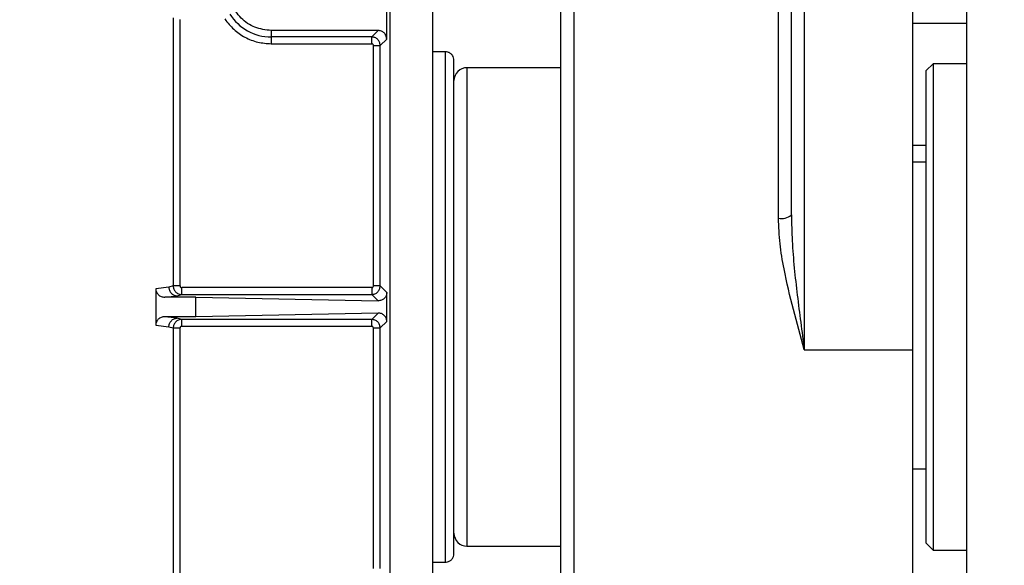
# Model space of a CAD drawing. Header units: inches. Extents: x 170 to 312, y 215 to 248.
# Tile 324 of 557: x 225.998 to 226.283, y 244.107 to 244.265. Entities that reach past the tile are written whole.
import ezdxf

# ---------------------------------------------------------------- set-up
doc = ezdxf.new("R2010")
doc.units = ezdxf.units.IN
doc.header["$LTSCALE"] = 0.25
doc.header["$MEASUREMENT"] = 0
doc.layers.add('ANNOTATIONS', color=1, linetype='Continuous')
doc.layers.add('STANDARD MOTOR LH', color=7, linetype='Continuous')
doc.styles.add('ARIAL', font='arial.ttf', dxfattribs={"height": 0.09375})
doc.dimstyles.new('STANDARD$0', dxfattribs={"dimtxt": 0.09375, "dimasz": 0.09375, "dimexe": 0.03125, "dimexo": 0.046875, "dimgap": 0.09, "dimtad": 0, "dimtih": 1, "dimtoh": 1, "dimdec": 4, "dimzin": 0, "dimdsep": 46, "dimtxsty": 'ARIAL', "dimcen": 0.09, "dimadec": 0, "dimazin": 0, "dimtfac": 1, "dimtdec": 4, "dimtofl": 0, "dimtmove": 0, "dimatfit": 1, "dimfxl": 1, "dimtolj": 1, "dimtzin": 0, "dimarcsym": 0})

# ---------------------------------------------------------------- blocks, each defined once
blk = doc.blocks.new('*D62')
at = {"layer": 'ANNOTATIONS', "color": 0, "lineweight": -2, "transparency": 16777216}
for p, q in [((225.5644657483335, 244.6685519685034), (225.5644657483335, 245.2761724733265)), ((226.7651530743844, 243.2752990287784), (226.7651530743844, 245.2761724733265)), ((225.6582157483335, 245.2449224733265), (225.9837133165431, 245.2449224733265)), ((226.6714030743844, 245.2449224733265), (226.3459055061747, 245.2449224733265))]:
    blk.add_line(p, q, dxfattribs=at)
at = {"layer": 'ANNOTATIONS', "color": 0, "transparency": 16777216}
for points in [[(225.6582157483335, 245.2605474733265), (225.6582157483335, 245.2292974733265), (225.5644657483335, 245.2449224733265)], [(226.6714030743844, 245.2605474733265), (226.6714030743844, 245.2292974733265), (226.7651530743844, 245.2449224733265)]]:
    blk.add_solid(points, dxfattribs=at)
at = {"layer": 'defpoints', "color": 0, "transparency": 16777216}
for p in [(225.5644657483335, 245.2449224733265), (225.5644657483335, 244.6216769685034), (226.7651530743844, 243.2284240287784)]:
    blk.add_point(p, dxfattribs=at)
at = {"layer": 'ANNOTATIONS', "color": 0, "transparency": 16777216, "insert": (226.1648094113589, 245.2449224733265), "char_height": 0.09375, "attachment_point": 5, "style": 'ARIAL'}
blk.add_mtext('\\A1;20"', dxfattribs=at)
blk = doc.blocks.new('*D63')
at = {"layer": 'ANNOTATIONS', "color": 0, "lineweight": -2, "transparency": 16777216}
for p, q in [((225.7026530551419, 244.2732890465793), (225.7026530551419, 244.8424586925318)), ((226.7651530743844, 243.2752990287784), (226.7651530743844, 244.8424586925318)), ((225.7964030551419, 244.8112086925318), (225.9487930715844, 244.8112086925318)), ((226.6714030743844, 244.8112086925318), (226.5190130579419, 244.8112086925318))]:
    blk.add_line(p, q, dxfattribs=at)
at = {"layer": 'ANNOTATIONS', "color": 0, "transparency": 16777216}
for points in [[(225.7964030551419, 244.8268336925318), (225.7964030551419, 244.7955836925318), (225.7026530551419, 244.8112086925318)], [(226.6714030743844, 244.8268336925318), (226.6714030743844, 244.7955836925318), (226.7651530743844, 244.8112086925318)]]:
    blk.add_solid(points, dxfattribs=at)
at = {"layer": 'defpoints', "color": 0, "transparency": 16777216}
for p in [(226.7651530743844, 244.8112086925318), (225.7026530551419, 244.2264140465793), (226.7651530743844, 243.2284240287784)]:
    blk.add_point(p, dxfattribs=at)
at = {"layer": 'ANNOTATIONS', "color": 0, "transparency": 16777216, "insert": (226.2339030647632, 244.8112086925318), "char_height": 0.09375, "attachment_point": 5, "style": 'ARIAL'}
blk.add_mtext('\\A1;17 3/8"', dxfattribs=at)

msp = doc.modelspace()

# ---------------------------------------------------------------- linework, layer by layer
at = {"layer": 'STANDARD MOTOR LH'}
for p, q in [((226.2725904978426, 243.3846744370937), (226.2725904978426, 244.6659243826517)), ((226.2569655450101, 243.7909240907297), (226.2569655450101, 244.5721743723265)), ((226.1180015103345, 243.8788919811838), (226.1180015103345, 244.3907028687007)), ((226.2255592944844, 244.3667219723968), (226.2255592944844, 244.1691666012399)), ((226.2218093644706, 244.2081530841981), (226.2218093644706, 244.3629714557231)), ((226.1588405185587, 244.282018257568), (226.1588405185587, 244.0810802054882)), ((226.2180592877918, 244.2071956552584), (226.2180592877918, 244.282018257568)), ((226.1550905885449, 244.0848307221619), (226.1550905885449, 244.2782677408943)), ((226.1046671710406, 244.2590604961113), (226.1046671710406, 244.2676714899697)), ((226.1056983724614, 244.096055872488), (226.1056983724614, 244.2670425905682)), ((226.0428808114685, 244.2652315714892), (226.0428808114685, 244.1876328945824)), ((226.0448472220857, 244.1876328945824), (226.0448530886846, 244.2647041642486)), ((226.2725904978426, 244.2635807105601), (226.2569655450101, 244.2635807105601)), ((226.1022080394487, 244.2615197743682), (226.0712494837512, 244.2615197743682)), ((226.0712494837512, 244.2615197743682), (226.0712494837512, 244.2576853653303)), ((226.1003410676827, 244.2596524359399), (226.1022080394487, 244.2615197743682)), ((226.1003410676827, 244.2596524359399), (226.0712494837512, 244.2596524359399)), ((226.0712494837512, 244.2576853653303), (226.1003410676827, 244.2576853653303)), ((226.1028001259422, 244.2571937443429), (226.1046671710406, 244.2590604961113)), ((226.1008329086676, 244.2571937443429), (226.1028001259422, 244.2571937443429)), ((226.1008329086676, 244.1876328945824), (226.1008329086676, 244.2571937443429)), ((226.1028001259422, 244.1876328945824), (226.1028001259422, 244.2571937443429)), ((226.1216924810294, 244.2553680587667), (226.1180015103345, 244.2553680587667)), ((226.1216924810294, 244.1077304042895), (226.1216924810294, 244.2553680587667)), ((226.2628092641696, 244.251861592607), (226.2608718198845, 244.2499244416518)), ((226.2725904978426, 244.251861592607), (226.2628092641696, 244.251861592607)), ((226.2628092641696, 244.251861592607), (226.2628092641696, 244.1112368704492)), ((226.1550905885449, 244.250768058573), (226.1279030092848, 244.250768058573)), ((226.1279030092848, 244.250768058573), (226.1279030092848, 244.1123304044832)), ((226.2608718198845, 244.1131740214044), (226.2608718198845, 244.2499244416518)), ((226.2569655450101, 244.2283881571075), (226.2608718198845, 244.2283881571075)), ((226.2608718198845, 244.2234209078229), (226.2569655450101, 244.2234209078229)), ((226.0416242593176, 244.1872627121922), (226.037825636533, 244.1868103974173)), ((226.037825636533, 244.1868103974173), (226.037825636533, 244.1762880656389)), ((226.0428808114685, 244.1876328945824), (226.0416242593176, 244.1872627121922)), ((226.0448472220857, 244.1876328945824), (226.0428808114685, 244.1876328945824)), ((226.0453391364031, 244.1851736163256), (226.0453391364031, 244.187141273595)), ((226.1003410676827, 244.187141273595), (226.0453391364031, 244.187141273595)), ((226.1003410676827, 244.187141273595), (226.1003410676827, 244.1851736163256)), ((226.1028001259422, 244.1876328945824), (226.1008329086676, 244.1876328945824)), ((226.1047069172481, 244.1857262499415), (226.1028001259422, 244.1876328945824)), ((226.0404459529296, 244.1843810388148), (226.0440365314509, 244.1848034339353)), ((226.0494592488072, 244.1843810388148), (226.0404459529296, 244.1843810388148)), ((226.0440365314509, 244.1848034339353), (226.0453391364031, 244.1851736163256)), ((226.0453391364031, 244.1851736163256), (226.1003410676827, 244.1851736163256)), ((226.0494592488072, 244.1787174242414), (226.0494592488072, 244.1843810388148)), ((226.0494592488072, 244.1843810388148), (226.1021971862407, 244.1833174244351)), ((226.1021971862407, 244.1833174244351), (226.1003410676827, 244.1851736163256)), ((226.1047069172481, 244.1773722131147), (226.1047069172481, 244.1857262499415)), ((226.0440365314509, 244.1782950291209), (226.0404459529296, 244.1787174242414)), ((226.0494592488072, 244.1787174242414), (226.0404459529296, 244.1787174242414)), ((226.0453391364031, 244.1779248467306), (226.0440365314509, 244.1782950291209)), ((226.1003410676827, 244.1779248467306), (226.0453391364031, 244.1779248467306)), ((226.0453391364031, 244.1759571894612), (226.0453391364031, 244.1779248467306)), ((226.1021971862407, 244.1797810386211), (226.0494592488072, 244.1787174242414)), ((226.1003410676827, 244.1779248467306), (226.1021971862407, 244.1797810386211)), ((226.037825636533, 244.1762880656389), (226.0416242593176, 244.175835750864)), ((226.0416242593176, 244.175835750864), (226.0428808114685, 244.1754655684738)), ((226.0428808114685, 244.1754655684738), (226.0428808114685, 244.097866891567)), ((226.0428808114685, 244.1754655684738), (226.0448472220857, 244.1754655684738)), ((226.0448530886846, 244.0983942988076), (226.0448472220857, 244.1754655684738)), ((226.0453391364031, 244.1759571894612), (226.1003410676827, 244.1759571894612)), ((226.1008329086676, 244.1754655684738), (226.1028001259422, 244.1754655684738)), ((226.1008329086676, 244.1059047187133), (226.1008329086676, 244.1754655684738)), ((226.1028001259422, 244.1754655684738), (226.1047069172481, 244.1773722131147)), ((226.1028001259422, 244.1059047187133), (226.1028001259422, 244.1754655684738)), ((226.2255592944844, 244.1691666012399), (226.2569655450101, 244.1691666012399)), ((226.2569655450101, 244.1346745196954), (226.2608718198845, 244.1346745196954)), ((226.1279030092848, 244.1123304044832), (226.1550905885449, 244.1123304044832)), ((226.2608718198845, 244.1131740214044), (226.2628092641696, 244.1112368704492)), ((226.2628092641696, 244.1112368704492), (226.2725904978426, 244.1112368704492)), ((226.1180015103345, 244.1077304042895), (226.1216924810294, 244.1077304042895))]:
    msp.add_line(p, q, dxfattribs=at)
for centre, radius, start, end in [((226.0712495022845, 244.2738228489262), 0.0141701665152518, 212.1655892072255, 270.0000000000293), ((226.1279030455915, 244.2470179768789), 0.00375000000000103, 90, 180), ((226.2189346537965, 244.2115899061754), 0.004480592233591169, 258.733756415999, 309.9106093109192), ((226.1279030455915, 244.1160804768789), 0.00375000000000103, 180, 270)]:
    msp.add_arc(centre, radius, start, end, dxfattribs=at)
for points, knots in [([(226.0712494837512, 244.2615197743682), (226.0696373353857, 244.2617046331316), (226.0664129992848, 244.2620743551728), (226.0623461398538, 244.2649194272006), (226.0595012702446, 244.2689862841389), (226.0591313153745, 244.2722105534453), (226.0589463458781, 244.2738226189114)], [0, 0, 0, 0, 0.2499976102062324, 0.5000013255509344, 0.7500113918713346, 1, 1, 1, 1]), ([(226.0578360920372, 244.2648508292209), (226.0586478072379, 244.2638052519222), (226.0602712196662, 244.261714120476), (226.0635788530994, 244.259463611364), (226.067288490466, 244.2579659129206), (226.0699291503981, 244.2577788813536), (226.0712494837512, 244.2576853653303)], [0, 0, 0, 0, 0.2500039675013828, 0.5000023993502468, 0.7500005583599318, 1, 1, 1, 1]), ([(226.1046671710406, 244.2590604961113), (226.104630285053, 244.2593829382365), (226.1045565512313, 244.2600274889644), (226.1039874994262, 244.2608400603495), (226.1031749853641, 244.2614090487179), (226.1025303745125, 244.2614828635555), (226.1022080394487, 244.2615197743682)], [0, 0, 0, 0, 0.2501136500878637, 0.4999685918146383, 0.7499613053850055, 1, 1, 1, 1]), ([(226.1028001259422, 244.2571937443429), (226.1027628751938, 244.2575155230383), (226.1026883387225, 244.2581593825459), (226.1021201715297, 244.258972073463), (226.1013074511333, 244.2595409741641), (226.1006632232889, 244.2596152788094), (226.1003410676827, 244.2596524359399)], [0, 0, 0, 0, 0.2498263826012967, 0.4998873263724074, 0.7499113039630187, 1, 1, 1, 1]), ([(226.1003410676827, 244.2576853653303), (226.1003410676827, 244.2579375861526), (226.1003410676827, 244.258442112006), (226.1003410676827, 244.2590835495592), (226.1003410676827, 244.2595409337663), (226.1003410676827, 244.2596152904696), (226.1003410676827, 244.2596524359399)], [0, 0, 0, 0, 0.2500259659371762, 0.5001354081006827, 0.7502887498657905, 1, 1, 1, 1]), ([(226.1008329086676, 244.2571937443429), (226.1008258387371, 244.2572585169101), (226.1008117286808, 244.2573877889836), (226.1006968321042, 244.2575488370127), (226.100535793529, 244.2576647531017), (226.1004063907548, 244.2576784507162), (226.1003410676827, 244.2576853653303)], [0, 0, 0, 0, 0.2505282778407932, 0.5000004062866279, 0.7475980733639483, 1, 1, 1, 1]), ([(226.124153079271, 244.2529076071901), (226.1241329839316, 244.2531453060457), (226.1240912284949, 244.2536392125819), (226.1237465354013, 244.2543325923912), (226.1231747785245, 244.2549307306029), (226.1224034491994, 244.2553307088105), (226.1218223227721, 244.2553532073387), (226.1215447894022, 244.2553639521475)], [0, 0, 0, 0, 0.1779532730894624, 0.3697631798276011, 0.5671463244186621, 0.7932784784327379, 1, 1, 1, 1]), ([(226.124153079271, 244.1101908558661), (226.124153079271, 244.1104563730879), (226.124153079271, 244.1109874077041), (226.124153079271, 244.1152307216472), (226.124153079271, 244.1218255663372), (226.124153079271, 244.1307685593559), (226.124153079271, 244.1416480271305), (226.124153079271, 244.1540656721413), (226.124153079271, 244.1675379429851), (226.124153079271, 244.1815492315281), (226.124153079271, 244.195560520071), (226.124153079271, 244.2090327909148), (226.124153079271, 244.2214504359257), (226.124153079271, 244.2323299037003), (226.124153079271, 244.241272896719), (226.124153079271, 244.247867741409), (226.124153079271, 244.2521110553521), (226.124153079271, 244.2526420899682), (226.124153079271, 244.2529076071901)], [0, 0, 0, 0, 0.06250048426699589, 0.1250010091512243, 0.1874981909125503, 0.2499981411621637, 0.3124997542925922, 0.374999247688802, 0.4374997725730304, 0.5000000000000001, 0.5625002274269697, 0.6250007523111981, 0.6875002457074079, 0.7500018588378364, 0.8125018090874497, 0.8749989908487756, 0.937499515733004, 1, 1, 1, 1]), ([(226.2255592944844, 244.1691666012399), (226.2255503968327, 244.1691982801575), (226.2244719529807, 244.173037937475), (226.2223071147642, 244.1808015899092), (226.2198973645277, 244.1910365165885), (226.2183773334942, 244.1998847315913), (226.2181657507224, 244.2047483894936), (226.2180592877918, 244.2071956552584)], [0, 0, 0, 0, 0.002538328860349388, 0.3076592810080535, 0.617001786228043, 0.807285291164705, 1, 1, 1, 1]), ([(226.2218093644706, 244.2081530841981), (226.2218666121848, 244.2056558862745), (226.2220440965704, 244.1979138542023), (226.2234625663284, 244.1849030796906), (226.2248449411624, 244.1744463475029), (226.2255547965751, 244.1691998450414), (226.2255592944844, 244.1691666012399)], [0, 0, 0, 0, 0.1911714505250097, 0.5926865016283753, 0.9974191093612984, 1, 1, 1, 1]), ([(226.037825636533, 244.1868103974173), (226.0378346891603, 244.1866558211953), (226.037852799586, 244.1863465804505), (226.0380491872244, 244.1857443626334), (226.0385241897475, 244.1850668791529), (226.0393982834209, 244.1844942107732), (226.040091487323, 244.1844193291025), (226.0404459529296, 244.1843810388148)], [0, 0, 0, 0, 0.1172287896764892, 0.2345245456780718, 0.4764513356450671, 0.7322865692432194, 1, 1, 1, 1]), ([(226.0416241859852, 244.1872627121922), (226.0416581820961, 244.1869548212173), (226.0417104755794, 244.1864812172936), (226.0420123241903, 244.18591082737), (226.0423234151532, 244.1855176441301), (226.0427088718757, 244.1851998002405), (226.0432689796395, 244.1848916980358), (226.0437340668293, 244.1848382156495), (226.0440365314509, 244.1848034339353)], [0, 0, 0, 0, 0.2393548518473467, 0.36818031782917, 0.4997576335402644, 0.6313412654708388, 0.7602466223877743, 0.9999999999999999, 0.9999999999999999, 0.9999999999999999, 0.9999999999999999]), ([(226.0428808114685, 244.1876328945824), (226.0429159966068, 244.1873208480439), (226.042987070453, 244.1866905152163), (226.0435378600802, 244.1858724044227), (226.0442144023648, 244.1854078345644), (226.0448417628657, 244.1852034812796), (226.0451728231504, 244.1851836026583), (226.0453391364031, 244.1851736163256)], [0, 0, 0, 0, 0.242402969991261, 0.4896530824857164, 0.741751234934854, 0.8702647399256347, 1, 1, 1, 1]), ([(226.0448472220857, 244.1876328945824), (226.044854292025, 244.1875681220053), (226.0448684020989, 244.1874388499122), (226.0449832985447, 244.1872778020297), (226.0451443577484, 244.1871618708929), (226.0452737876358, 244.1871481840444), (226.0453391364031, 244.187141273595)], [0, 0, 0, 0, 0.2505048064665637, 0.4999535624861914, 0.7475280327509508, 0.9999999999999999, 0.9999999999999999, 0.9999999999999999, 0.9999999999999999]), ([(226.1003410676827, 244.1851736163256), (226.1006630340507, 244.1852107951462), (226.101307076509, 244.1852851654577), (226.1021193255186, 244.1858540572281), (226.1026886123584, 244.1866663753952), (226.1027629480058, 244.1873106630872), (226.1028001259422, 244.1876328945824)], [0, 0, 0, 0, 0.2499153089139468, 0.4999157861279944, 0.749889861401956, 1, 1, 1, 1]), ([(226.1003410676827, 244.187141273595), (226.100405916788, 244.1871483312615), (226.1005351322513, 244.1871623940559), (226.1006963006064, 244.1872772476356), (226.1008122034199, 244.1874382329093), (226.100825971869, 244.187567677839), (226.1008329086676, 244.1876328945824)], [0, 0, 0, 0, 0.2508129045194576, 0.4997587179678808, 0.7479692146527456, 0.9999999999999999, 0.9999999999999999, 0.9999999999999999, 0.9999999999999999]), ([(226.1047069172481, 244.1857262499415), (226.1046979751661, 244.1855690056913), (226.1046799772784, 244.1852525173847), (226.1045325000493, 244.1847916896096), (226.1043010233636, 244.1843606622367), (226.103869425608, 244.1838597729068), (226.103160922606, 244.1834020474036), (226.1025231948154, 244.1833460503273), (226.1021971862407, 244.1833174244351)], [0, 0, 0, 0, 0.1126625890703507, 0.2267580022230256, 0.3487671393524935, 0.4744012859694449, 0.7313121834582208, 1, 1, 1, 1]), ([(226.0404459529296, 244.1787174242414), (226.0400914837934, 244.178679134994), (226.0393982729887, 244.1786042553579), (226.0385242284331, 244.1780315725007), (226.0380489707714, 244.1773539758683), (226.037852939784, 244.1767516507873), (226.037834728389, 244.1764424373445), (226.037825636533, 244.1762880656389)], [0, 0, 0, 0, 0.2677150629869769, 0.5235518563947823, 0.7654801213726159, 0.8829183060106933, 1, 1, 1, 1]), ([(226.0416241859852, 244.175835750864), (226.0416582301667, 244.1761440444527), (226.0417105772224, 244.1766180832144), (226.0420126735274, 244.1771887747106), (226.0423243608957, 244.1775813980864), (226.0427096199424, 244.1778991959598), (226.0432694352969, 244.1782073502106), (226.0437342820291, 244.1782604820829), (226.0440365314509, 244.1782950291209)], [0, 0, 0, 0, 0.2396593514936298, 0.3685053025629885, 0.499993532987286, 0.6315860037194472, 0.7604524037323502, 1, 1, 1, 1]), ([(226.0453391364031, 244.1779248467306), (226.0451727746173, 244.1779148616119), (226.0448416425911, 244.1778949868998), (226.0442142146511, 244.1776906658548), (226.0435377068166, 244.177226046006), (226.0429869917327, 244.1764079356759), (226.0429159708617, 244.1757776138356), (226.0428808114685, 244.1754655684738)], [0, 0, 0, 0, 0.1297697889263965, 0.258298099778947, 0.5103738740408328, 0.7576070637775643, 1, 1, 1, 1]), ([(226.1028001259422, 244.1754655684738), (226.1027628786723, 244.1757875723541), (226.1026883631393, 244.1764317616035), (226.1021195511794, 244.1772443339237), (226.1013070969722, 244.177813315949), (226.1006630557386, 244.1778876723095), (226.1003410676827, 244.1779248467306)], [0, 0, 0, 0, 0.2499652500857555, 0.500071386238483, 0.7500609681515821, 1, 1, 1, 1]), ([(226.1003410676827, 244.1759571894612), (226.1003410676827, 244.1762094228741), (226.1003410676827, 244.1767139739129), (226.1003410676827, 244.1773553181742), (226.1003410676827, 244.177813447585), (226.1003410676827, 244.1778877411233), (226.1003410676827, 244.1779248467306)], [0, 0, 0, 0, 0.2499979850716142, 0.5000794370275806, 0.7503166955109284, 1, 1, 1, 1]), ([(226.1047069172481, 244.1773722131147), (226.1046981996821, 244.1775278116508), (226.1046804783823, 244.1778441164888), (226.1045348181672, 244.1783037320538), (226.1043015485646, 244.1787354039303), (226.1038713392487, 244.1792381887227), (226.1031608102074, 244.1796962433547), (226.1025231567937, 244.1797523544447), (226.1021971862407, 244.1797810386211)], [0, 0, 0, 0, 0.1115427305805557, 0.2267470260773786, 0.3472702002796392, 0.4743626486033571, 0.7312924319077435, 1, 1, 1, 1]), ([(226.0453391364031, 244.1759571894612), (226.0452742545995, 244.1759501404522), (226.0451449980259, 244.1759360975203), (226.0449840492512, 244.1758212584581), (226.0448676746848, 244.1756605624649), (226.0448540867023, 244.1755310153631), (226.0448472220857, 244.1754655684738)], [0, 0, 0, 0, 0.2508534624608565, 0.4997465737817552, 0.7472731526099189, 1, 1, 1, 1]), ([(226.1008329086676, 244.1754655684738), (226.1008258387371, 244.175530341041), (226.1008117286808, 244.1756596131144), (226.1006968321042, 244.1758206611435), (226.100535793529, 244.1759365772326), (226.1004063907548, 244.175950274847), (226.1003410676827, 244.1759571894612)], [0, 0, 0, 0, 0.2505282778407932, 0.5000004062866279, 0.7475980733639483, 1, 1, 1, 1]), ([(226.1215447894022, 244.1077345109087), (226.1217780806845, 244.1077398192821), (226.1222650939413, 244.1077509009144), (226.1229717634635, 244.1080433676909), (226.1236079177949, 244.1085712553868), (226.1240653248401, 244.1093208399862), (226.1241246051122, 244.1099085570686), (226.124153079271, 244.1101908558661)], [0, 0, 0, 0, 0.1741398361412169, 0.363530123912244, 0.5605395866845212, 0.7889134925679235, 1, 1, 1, 1])]:
    msp.add_open_spline(points, degree=3, knots=knots, dxfattribs=at)

# ---------------------------------------------------------------- dimensions: what is measured, and where the dimension line sits
at = {"layer": 'ANNOTATIONS'}
for base, p1, p2, text, picture, middle in [((225.5644657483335, 245.2449224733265), (226.7651530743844, 243.2284240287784), (225.5644657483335, 244.6216769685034), '20"', '*D62', (226.1648094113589, 245.2449224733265)), ((226.7651530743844, 244.8112086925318), (225.7026530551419, 244.2264140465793), (226.7651530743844, 243.2284240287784), '17 3/8"', '*D63', (226.2339030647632, 244.8112086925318))]:
    dim = msp.add_linear_dim(base=base, p1=p1, p2=p2, text=text, dimstyle='STANDARD$0', dxfattribs=at)
    dim.commit()
    dim.dimension.update_dxf_attribs({"geometry": picture, "text_midpoint": middle, "dimtype": 160})

doc.saveas('drawing.dxf')
